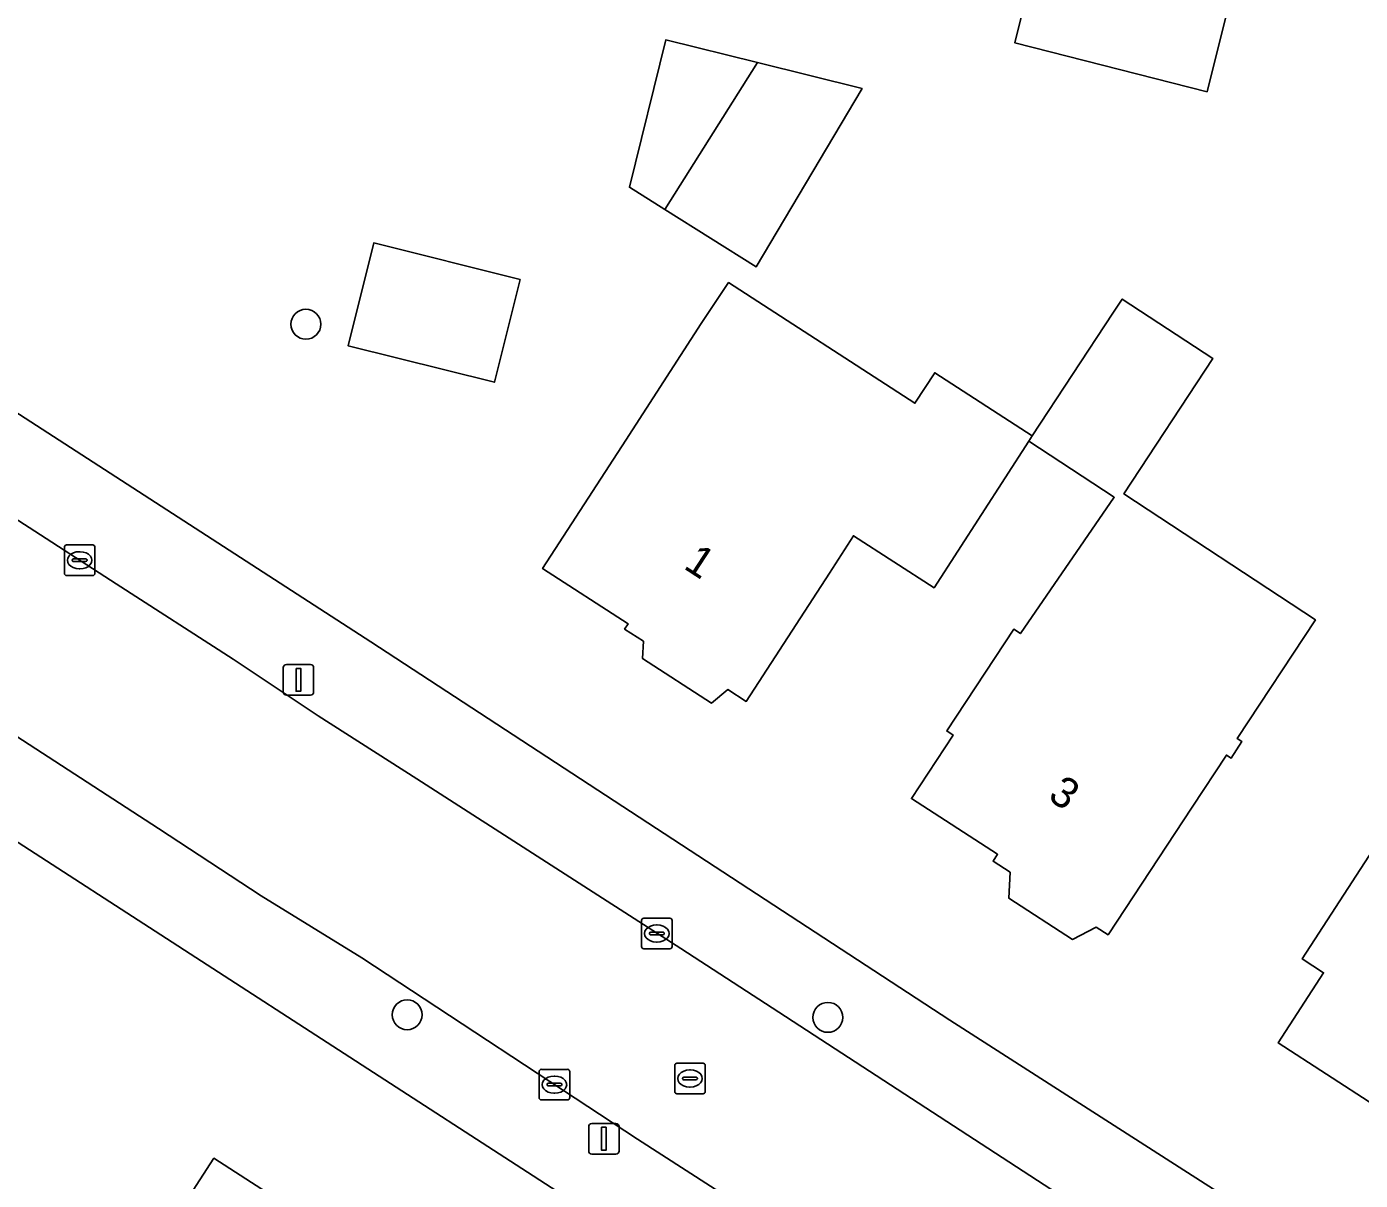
# Model space of a CAD drawing. Extents: x 161139 to 161601, y 381708 to 382245.
# Drawn here: x 161378.61 to 161422.21, y 382109.71 to 382147.44 of the extents above; entities that cross this region are included whole.
import ezdxf

# ---------------------------------------------------------------- set-up
doc = ezdxf.new("R2010")
doc.units = 0
for name, color, linetype in [('IMGEO_Boom', 7, 'Continuous'), ('IMGEO_Erf', 7, 'Continuous'), ('IMGEO_Kolk', 7, 'Continuous'), ('IMGEO_Lichtmast', 7, 'Continuous'), ('IMGEO_Muur', 7, 'Continuous'), ('IMGEO_Pand', 7, 'Continuous'), ('IMGEO_Pand_nummerreeks', 7, 'Continuous'), ('IMGEO_Rijbaan_lokaal_open', 7, 'Continuous'), ('IMGEO_Rioolput', 7, 'Continuous'), ('IMGEO_Voetpad_open', 7, 'Continuous')]:
    doc.layers.add(name, color=color, linetype=linetype)

msp = doc.modelspace()

# ---------------------------------------------------------------- linework, layer by layer
at = {"layer": 'IMGEO_Boom'}
for centre in [(161387.736, 382137.706), (161391.047, 382115.124), (161404.802, 382115.039)]:
    msp.add_circle(centre, 0.489, dxfattribs=at)
at = {"layer": 'IMGEO_Erf'}
for points in [[(161553.295, 382144.911), (161544.61, 382147.101), (161500, 382158.072), (161477.956, 382163.494), (161457.897, 382168.303), (161418.52, 382178.097), (161389.844, 382185.251), (161387.058, 382185.651), (161384.186, 382184.996), (161381.949, 382183.375), (161380.259, 382181.034), (161377.586, 382172.934), (161374.321, 382163.969), (161372.26, 382158.835), (161369.98, 382153.637), (161365.084, 382143.565), (161365.175, 382143.293), (161389.855, 382127.317), (161408.789, 382114.947), (161450.498, 382088.211), (161500, 382056.07), (161523.437, 382040.853), (161561.628, 382099.383), (161581.409, 382129.761)], [(161320.525, 382089.631), (161313.623, 382083.997), (161443.483, 382000), (161462.38, 381987.777), (161470.3, 382000), (161498.24, 382043.117), (161359.011, 382133.266)], [(161422.684, 382112.158), (161419.524, 382114.203), (161421.01, 382116.5), (161420.311, 382116.952), (161423.028, 382121.15)]]:
    msp.add_lwpolyline(points, dxfattribs=at)
for points in [[(161417.202, 382145.309), (161410.912, 382146.912), (161412.259, 382152.318), (161413.467, 382157.169), (161418.18, 382155.968), (161420.44, 382165.046), (161421.693, 382164.734), (161422.647, 382168.564), (161426.089, 382167.707), (161426.329, 382168.67), (161428.734, 382168.071), (161428.484, 382167.068), (161429.913, 382166.712), (161428.705, 382161.861), (161426.476, 382152.914), (161419.537, 382154.683)], [(161402.457, 382139.579), (161399.471, 382141.463), (161398.313, 382142.189), (161399.499, 382147.005), (161402.499, 382146.263), (161405.921, 382145.415)], [(161393.901, 382135.81), (161389.113, 382137.003), (161389.954, 382140.366), (161394.741, 382139.169)], [(161417.389, 382136.583), (161414.478, 382132.158), (161420.742, 382128.036), (161418.188, 382124.158), (161418.34, 382124.06), (161417.982, 382123.514), (161417.832, 382123.614), (161416.713, 382121.915), (161413.963, 382117.738), (161413.578, 382117.987), (161412.799, 382117.589), (161410.72, 382118.935), (161410.763, 382119.782), (161410.202, 382120.144), (161410.35, 382120.372), (161407.531, 382122.195), (161408.897, 382124.27), (161408.688, 382124.408), (161410.877, 382127.733), (161411.096, 382127.59), (161414.164, 382132.048), (161411.371, 382133.888), (161408.274, 382129.089), (161405.639, 382130.788), (161404.852, 382129.568), (161402.135, 382125.37), (161401.533, 382125.759), (161400.996, 382125.315), (161398.742, 382126.773), (161398.771, 382127.338), (161398.155, 382127.736), (161398.267, 382127.909), (161395.476, 382129.716), (161398.193, 382133.914), (161400.661, 382137.729), (161401.554, 382139.067), (161407.65, 382135.123), (161408.295, 382136.12), (161411.481, 382134.059), (161414.118, 382138.066), (161414.424, 382138.532)], [(161376.11, 382096.68), (161372.874, 382091.675), (161370.095, 382093.472), (161372.141, 382096.619), (161369.633, 382098.24), (161373.035, 382103.503), (161375.556, 382101.873), (161375.671, 382102.05), (161378.237, 382100.391), (161384.729, 382110.433), (161388.052, 382108.285), (161388.906, 382108.722), (161390.752, 382107.529), (161390.705, 382106.586), (161391.463, 382106.096), (161388.749, 382101.898), (161385.152, 382096.335), (161382.643, 382092.455)]]:
    msp.add_lwpolyline(points, close=True, dxfattribs=at)
at = {"layer": 'IMGEO_Kolk'}
for p, q in [((161379.839, 382129.562), (161379.839, 382130.414)), ((161379.914, 382130.488), (161380.766, 382130.488)), ((161380.327, 382130.268), (161380.352, 382130.268)), ((161380.84, 382130.414), (161380.84, 382129.562)), ((161380.098, 382129.982), (161380.098, 382129.994)), ((161380.536, 382129.945), (161380.138, 382129.945)), ((161380.141, 382130.031), (161380.539, 382130.031)), ((161380.35, 382129.708), (161380.325, 382129.708)), ((161380.582, 382129.994), (161380.582, 382129.982)), ((161380.766, 382129.488), (161379.914, 382129.488)), ((161398.708, 382117.354), (161398.708, 382118.206)), ((161398.783, 382118.28), (161399.635, 382118.28)), ((161399.196, 382118.06), (161399.221, 382118.06)), ((161399.709, 382118.206), (161399.709, 382117.354)), ((161398.967, 382117.774), (161398.967, 382117.786)), ((161399.405, 382117.737), (161399.007, 382117.737)), ((161399.01, 382117.823), (161399.408, 382117.823)), ((161399.219, 382117.5), (161399.194, 382117.5)), ((161399.451, 382117.786), (161399.451, 382117.774)), ((161399.635, 382117.28), (161398.783, 382117.28)), ((161395.361, 382112.413), (161395.361, 382113.265)), ((161395.436, 382113.339), (161396.288, 382113.339)), ((161395.849, 382113.119), (161395.874, 382113.119)), ((161396.362, 382113.265), (161396.362, 382112.413)), ((161395.62, 382112.833), (161395.62, 382112.845)), ((161396.058, 382112.796), (161395.66, 382112.796)), ((161395.663, 382112.882), (161396.061, 382112.882)), ((161396.104, 382112.845), (161396.104, 382112.833)), ((161396.288, 382112.339), (161395.436, 382112.339)), ((161395.872, 382112.559), (161395.847, 382112.559))]:
    msp.add_line(p, q, dxfattribs=at)
for points in [[(161379.839, 382129.562), (161379.839, 382130.414)], [(161379.914, 382130.488), (161380.766, 382130.488)], [(161380.84, 382130.414), (161380.84, 382129.562)], [(161380.766, 382129.488), (161379.914, 382129.488)], [(161398.708, 382117.354), (161398.708, 382118.206)], [(161398.783, 382118.28), (161399.635, 382118.28)], [(161399.709, 382118.206), (161399.709, 382117.354)], [(161399.635, 382117.28), (161398.783, 382117.28)], [(161395.361, 382112.413), (161395.361, 382113.265)], [(161395.436, 382113.339), (161396.288, 382113.339)], [(161396.362, 382113.265), (161396.362, 382112.413)], [(161396.288, 382112.339), (161395.436, 382112.339)]]:
    msp.add_lwpolyline(points, dxfattribs=at)
for centre, radius, start, end in [((161379.916, 382130.412), 0.0765, 91.552, 178.448), ((161379.916, 382130.412), 0.0765, 91.552, 178.448), ((161380.764, 382130.412), 0.0765, 1.552, 88.448), ((161380.764, 382130.412), 0.0765, 1.552, 88.448), ((161380.138, 382129.991), 0.0403, 85.8775, 175.7526), ((161380.135, 382129.981), 0.0366, 178.938, 274.7102), ((161380.539, 382129.988), 0.043, 264.8664, 352.4533), ((161380.543, 382129.993), 0.0386, 1.7309, 96.639), ((161379.916, 382129.564), 0.0765, 181.552, 268.448), ((161379.916, 382129.564), 0.0765, 181.552, 268.448), ((161380.764, 382129.564), 0.0765, 271.552, 358.448), ((161380.764, 382129.564), 0.0765, 271.552, 358.448), ((161398.785, 382118.204), 0.0765, 91.552, 178.448), ((161398.785, 382118.204), 0.0765, 91.552, 178.448), ((161399.633, 382118.204), 0.0765, 1.552, 88.448), ((161399.633, 382118.204), 0.0765, 1.552, 88.448), ((161399.007, 382117.783), 0.0403, 85.8775, 175.7526), ((161399.004, 382117.773), 0.0366, 178.938, 274.7102), ((161399.408, 382117.78), 0.043, 264.8664, 352.4533), ((161399.412, 382117.785), 0.0386, 1.7309, 96.639), ((161398.785, 382117.356), 0.0765, 181.552, 268.448), ((161398.785, 382117.356), 0.0765, 181.552, 268.448), ((161399.633, 382117.356), 0.0765, 271.552, 358.448), ((161399.633, 382117.356), 0.0765, 271.552, 358.448), ((161395.438, 382113.263), 0.0765, 91.552, 178.448), ((161395.438, 382113.263), 0.0765, 91.552, 178.448), ((161396.286, 382113.263), 0.0765, 1.552, 88.448), ((161396.286, 382113.263), 0.0765, 1.552, 88.448), ((161395.66, 382112.842), 0.0403, 85.8775, 175.7526), ((161395.657, 382112.832), 0.0366, 178.938, 274.7102), ((161396.061, 382112.839), 0.043, 264.8664, 352.4533), ((161396.065, 382112.844), 0.0386, 1.7309, 96.639), ((161395.438, 382112.415), 0.0765, 181.552, 268.448), ((161395.438, 382112.415), 0.0765, 181.552, 268.448), ((161396.286, 382112.415), 0.0765, 271.552, 358.448), ((161396.286, 382112.415), 0.0765, 271.552, 358.448)]:
    msp.add_arc(centre, radius, start, end, dxfattribs=at)
for centre, major_axis, ratio, start_param, end_param in [((161380.326, 382129.988), (-0.387, 0.002), 0.722429, 4.712389, 7.853982), ((161380.351, 382129.988), (-0.39, 0.002), 0.717154, 1.570796, 4.712389), ((161399.195, 382117.78), (-0.387, 0.002), 0.722429, 4.712389, 7.853982), ((161399.22, 382117.78), (-0.39, 0.002), 0.717154, 1.570796, 4.712389), ((161395.848, 382112.839), (-0.387, 0.002), 0.722429, 4.712389, 7.853982), ((161395.873, 382112.839), (-0.39, 0.002), 0.717154, 1.570796, 4.712389)]:
    msp.add_ellipse(centre, major_axis=major_axis, ratio=ratio, start_param=start_param, end_param=end_param, dxfattribs=at)
at = {"layer": 'IMGEO_Lichtmast'}
for p, q in [((161386.997, 382125.677), (161386.997, 382126.477)), ((161386.997, 382126.477), (161386.997, 382125.677)), ((161387.097, 382126.577), (161387.887, 382126.577)), ((161387.887, 382126.577), (161387.097, 382126.577)), ((161387.987, 382126.477), (161387.987, 382125.677)), ((161387.987, 382125.677), (161387.987, 382126.477)), ((161387.887, 382125.577), (161387.097, 382125.577)), ((161387.097, 382125.577), (161387.887, 382125.577)), ((161396.983, 382110.668), (161396.983, 382111.468)), ((161396.983, 382111.468), (161396.983, 382110.668)), ((161397.083, 382111.568), (161397.873, 382111.568)), ((161397.873, 382111.568), (161397.083, 382111.568)), ((161397.973, 382111.468), (161397.973, 382110.668)), ((161397.973, 382110.668), (161397.973, 382111.468)), ((161397.873, 382110.568), (161397.083, 382110.568)), ((161397.083, 382110.568), (161397.873, 382110.568))]:
    msp.add_line(p, q, dxfattribs=at)
for points in [[(161387.417, 382126.452), (161387.567, 382126.452), (161387.567, 382125.702), (161387.417, 382125.702), (161387.417, 382126.452)], [(161397.403, 382111.443), (161397.553, 382111.443), (161397.553, 382110.693), (161397.403, 382110.693), (161397.403, 382111.443)]]:
    msp.add_lwpolyline(points, dxfattribs=at)
for centre, start, end in [((161387.097, 382126.477), 90, 180), ((161387.097, 382126.477), 90, 180), ((161387.887, 382126.477), 0, 90), ((161387.887, 382126.477), 360, 90), ((161387.097, 382125.677), 180, 270), ((161387.097, 382125.677), 180, 270), ((161387.887, 382125.677), 270, 0), ((161387.887, 382125.677), 270, 0), ((161397.083, 382111.468), 90, 180), ((161397.083, 382111.468), 90, 180), ((161397.873, 382111.468), 0, 90), ((161397.873, 382111.468), 360, 90), ((161397.083, 382110.668), 180, 270), ((161397.083, 382110.668), 180, 270), ((161397.873, 382110.668), 270, 0), ((161397.873, 382110.668), 270, 0)]:
    msp.add_arc(centre, 0.1, start, end, dxfattribs=at)
at = {"layer": 'IMGEO_Muur'}
msp.add_lwpolyline([(161389.855, 382127.317), (161365.175, 382143.293)], dxfattribs=at)
at = {"layer": 'IMGEO_Pand'}
for points in [[(161428.705, 382161.861), (161429.913, 382166.712), (161428.484, 382167.068), (161428.734, 382168.071), (161426.329, 382168.67), (161426.089, 382167.707), (161422.647, 382168.564), (161421.693, 382164.734), (161420.44, 382165.046), (161418.18, 382155.968), (161413.467, 382157.169), (161412.259, 382152.318), (161410.912, 382146.912), (161417.202, 382145.309), (161419.537, 382154.683), (161426.476, 382152.914)], [(161402.499, 382146.263), (161399.499, 382147.005), (161398.313, 382142.189), (161399.471, 382141.463)], [(161399.471, 382141.463), (161402.457, 382139.579), (161405.921, 382145.415), (161402.499, 382146.263)], [(161394.741, 382139.169), (161389.954, 382140.366), (161389.113, 382137.003), (161393.901, 382135.81)], [(161411.371, 382133.888), (161411.481, 382134.059), (161408.295, 382136.12), (161407.65, 382135.123), (161401.554, 382139.067), (161400.661, 382137.729), (161398.193, 382133.914), (161395.476, 382129.716), (161398.267, 382127.909), (161398.155, 382127.736), (161398.771, 382127.338), (161398.742, 382126.773), (161400.996, 382125.315), (161401.533, 382125.759), (161402.135, 382125.37), (161404.852, 382129.568), (161405.639, 382130.788), (161408.274, 382129.089)], [(161411.371, 382133.888), (161414.164, 382132.048), (161411.096, 382127.59), (161410.877, 382127.733), (161408.688, 382124.408), (161408.897, 382124.27), (161407.531, 382122.195), (161410.35, 382120.372), (161410.202, 382120.144), (161410.763, 382119.782), (161410.72, 382118.935), (161412.799, 382117.589), (161413.578, 382117.987), (161413.963, 382117.738), (161416.713, 382121.915), (161417.832, 382123.614), (161417.982, 382123.514), (161418.34, 382124.06), (161418.188, 382124.158), (161420.742, 382128.036), (161414.478, 382132.158), (161417.389, 382136.583), (161414.424, 382138.532), (161414.118, 382138.066), (161411.481, 382134.059)], [(161388.749, 382101.898), (161391.463, 382106.096), (161390.705, 382106.586), (161390.752, 382107.529), (161388.906, 382108.722), (161388.052, 382108.285), (161384.729, 382110.433), (161378.237, 382100.391), (161375.671, 382102.05), (161375.556, 382101.873), (161375.755, 382101.744), (161372.353, 382096.482), (161372.141, 382096.619), (161370.095, 382093.472), (161372.874, 382091.675), (161376.11, 382096.68), (161382.643, 382092.455), (161385.152, 382096.335)]]:
    msp.add_lwpolyline(points, close=True, dxfattribs=at)
msp.add_lwpolyline([(161423.028, 382121.15), (161420.311, 382116.952), (161421.01, 382116.5), (161419.524, 382114.203), (161422.684, 382112.158)], dxfattribs=at)
at = {"layer": 'IMGEO_Rijbaan_lokaal_open'}
msp.add_lwpolyline([(161416.21, 382106.739), (161403.197, 382115.21), (161399.992, 382117.288), (161391.361, 382122.845), (161388.136, 382124.895), (161385.362, 382126.757), (161381.534, 382129.214), (161378.876, 382130.938), (161363.341, 382140.967), (161360.833, 382135.554), (161379.746, 382123.279), (161382.915, 382121.211), (161386.277, 382119.018), (161389.569, 382116.981), (161398.574, 382111.058), (161401.761, 382109.008)], dxfattribs=at)
at = {"layer": 'IMGEO_Rioolput'}
for p, q in [((161399.868, 382113.538), (161400.72, 382113.538)), ((161399.793, 382112.612), (161399.793, 382113.464)), ((161400.095, 382113.081), (161400.493, 382113.081)), ((161400.281, 382113.318), (161400.306, 382113.318)), ((161400.794, 382113.464), (161400.794, 382112.612)), ((161400.052, 382113.032), (161400.052, 382113.044)), ((161400.49, 382112.995), (161400.092, 382112.995)), ((161400.304, 382112.758), (161400.279, 382112.758)), ((161400.536, 382113.044), (161400.536, 382113.032)), ((161400.72, 382112.538), (161399.868, 382112.538))]:
    msp.add_line(p, q, dxfattribs=at)
for points in [[(161399.868, 382113.538), (161400.72, 382113.538)], [(161399.793, 382112.612), (161399.793, 382113.464)], [(161400.794, 382113.464), (161400.794, 382112.612)], [(161400.72, 382112.538), (161399.868, 382112.538)]]:
    msp.add_lwpolyline(points, dxfattribs=at)
for centre, radius, start, end in [((161399.87, 382113.462), 0.0765, 91.552, 178.448), ((161399.87, 382113.462), 0.0765, 91.552, 178.448), ((161400.718, 382113.462), 0.0765, 1.552, 88.448), ((161400.718, 382113.462), 0.0765, 1.552, 88.448), ((161400.092, 382113.041), 0.0403, 85.8775, 175.7526), ((161400.497, 382113.043), 0.0386, 1.7309, 96.639), ((161400.089, 382113.031), 0.0366, 178.938, 274.7102), ((161400.493, 382113.038), 0.043, 264.8664, 352.4533), ((161399.87, 382112.614), 0.0765, 181.552, 268.448), ((161399.87, 382112.614), 0.0765, 181.552, 268.448), ((161400.718, 382112.614), 0.0765, 271.552, 358.448), ((161400.718, 382112.614), 0.0765, 271.552, 358.448)]:
    msp.add_arc(centre, radius, start, end, dxfattribs=at)
for centre, major_axis, ratio, start_param, end_param in [((161400.28, 382113.038), (-0.387, 0.002), 0.722429, 4.712389, 7.853982), ((161400.305, 382113.038), (-0.39, 0.002), 0.717154, 1.570796, 4.712389)]:
    msp.add_ellipse(centre, major_axis=major_axis, ratio=ratio, start_param=start_param, end_param=end_param, dxfattribs=at)
at = {"layer": 'IMGEO_Voetpad_open'}
for points in [[(161450.498, 382088.211), (161408.789, 382114.947), (161389.855, 382127.317), (161365.175, 382143.293), (161365.084, 382143.565), (161363.341, 382140.967), (161378.876, 382130.938), (161381.534, 382129.214), (161385.362, 382126.757), (161388.136, 382124.895), (161391.361, 382122.845), (161399.992, 382117.288), (161403.197, 382115.21), (161416.21, 382106.739)], [(161421.669, 382096.147), (161415.306, 382100.289), (161401.761, 382109.008), (161398.574, 382111.058), (161389.569, 382116.981), (161386.277, 382119.018), (161382.915, 382121.211), (161379.746, 382123.279), (161360.833, 382135.554), (161359.011, 382133.266), (161498.24, 382043.117), (161500.799, 382041.385)]]:
    msp.add_lwpolyline(points, dxfattribs=at)

# ---------------------------------------------------------------- texts
at = {"layer": 'IMGEO_Pand_nummerreeks'}
for s, rotation, p in [('1', 326.8695, (161400.048, 382129.742)), ('3', 325.2803, (161411.956, 382122.194))]:
    msp.add_text(s, height=1, rotation=rotation, dxfattribs=at).set_placement(p)

doc.saveas('drawing.dxf')
